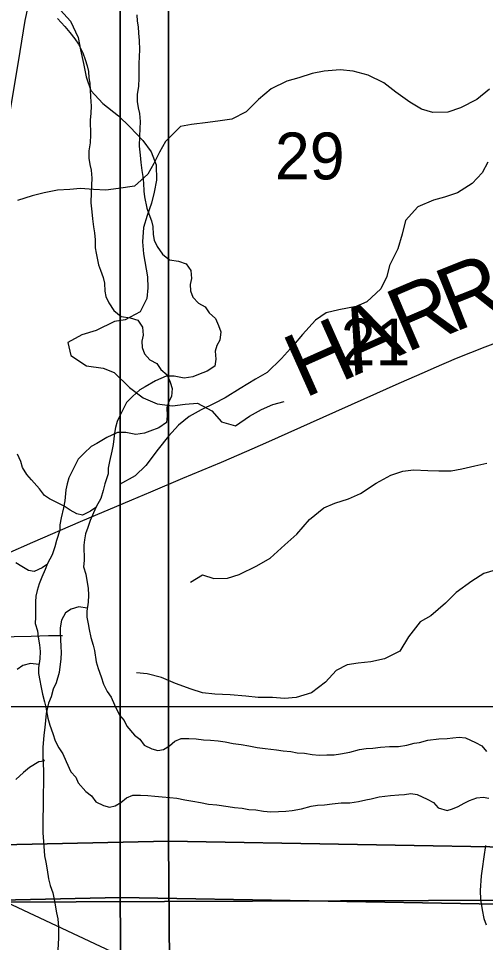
# Model space of a CAD drawing. Extents: x -21.1 to 50.3, y -4.9 to 22.1.
# Drawn here: x 6.702 to 7.119, y 17.924 to 18.75 of the extents above; entities that cross this region are included whole.
import ezdxf

# ---------------------------------------------------------------- set-up
doc = ezdxf.new("R2010")
doc.units = 0
for name, color, linetype in [('GM_X_County_Road', 7, 'Continuous'), ('GM_X_County_Road_Text', 7, 'Continuous'), ('GM_X_Minor_River', 7, 'Continuous'), ('GM_X_Section', 7, 'Continuous'), ('GM_X_Section_Text', 7, 'Continuous'), ('GM_X_State_Route', 7, 'Continuous'), ('GM_X_Township_Road', 7, 'Continuous'), ('GM_X_US_Route', 7, 'Continuous')]:
    doc.layers.add(name, color=color, linetype=linetype)

msp = doc.modelspace()

# ---------------------------------------------------------------- linework, layer by layer
at = {"layer": 'GM_X_County_Road'}
msp.add_lwpolyline([(6.63968, 18.25009), (6.66303, 18.25933), (6.69153, 18.27155), (6.71423, 18.28163), (6.757, 18.30013), (6.80279, 18.31948), (6.81999, 18.32663), (6.8486, 18.33872), (6.88295, 18.35317), (6.90578, 18.36293), (6.9228, 18.37051), (6.97384, 18.39325), (7.01069, 18.40976), (7.04193, 18.42358), (7.06465, 18.43358), (7.07317, 18.43726), (7.09306, 18.44591), (7.11896, 18.45621), (7.15361, 18.46927)], dxfattribs=at)
at = {"layer": 'GM_X_Minor_River'}
for points in [[(6.73913, 18.75705), (6.74814, 18.74709), (6.75482, 18.73258), (6.75699, 18.72154), (6.75952, 18.70936), (6.76205, 18.69756), (6.7661, 18.68537), (6.77699, 18.67348), (6.79092, 18.6627), (6.80107, 18.65272), (6.81271, 18.64045), (6.8202, 18.6305), (6.82463, 18.61868), (6.82487, 18.605), (6.82286, 18.59438), (6.82049, 18.58453), (6.81658, 18.57356), (6.81343, 18.56295), (6.81254, 18.55005), (6.81319, 18.5394), (6.81677, 18.51885), (6.81705, 18.50897), (6.81619, 18.49949), (6.81037, 18.48739), (6.79701, 18.48031), (6.78751, 18.47889), (6.7711, 18.4707), (6.75816, 18.46703), (6.74556, 18.45994), (6.74847, 18.44851), (6.76242, 18.43926), (6.77721, 18.43721), (6.78704, 18.43331), (6.80094, 18.41987), (6.813, 18.41064), (6.82547, 18.40519), (6.83912, 18.40353), (6.85052, 18.40494), (6.86154, 18.40596), (6.87437, 18.399), (6.883, 18.38903), (6.89549, 18.38549), (6.90811, 18.39409), (6.9188, 18.40006), (6.92909, 18.40452), (6.93899, 18.40746)], [(6.80728, 18.75281), (6.80769, 18.74711), (6.80848, 18.74218), (6.8089, 18.73648), (6.80931, 18.73002), (6.80974, 18.72167), (6.80939, 18.71559), (6.80905, 18.70913), (6.80912, 18.69621), (6.80878, 18.68899), (6.80768, 18.68177), (6.80772, 18.67531), (6.80851, 18.66962), (6.80968, 18.66468), (6.81048, 18.65747), (6.80979, 18.64455), (6.80946, 18.63543), (6.81027, 18.62746), (6.81106, 18.62101), (6.81186, 18.61379), (6.81265, 18.60848), (6.81345, 18.60241), (6.81349, 18.59519), (6.81428, 18.59025), (6.81624, 18.58001), (6.81817, 18.57508), (6.82049, 18.56863), (6.82166, 18.5637), (6.82208, 18.55649), (6.82287, 18.55155), (6.82557, 18.54587), (6.83017, 18.53905), (6.83667, 18.53377), (6.84467, 18.53268), (6.85154, 18.53044), (6.85576, 18.52438), (6.85618, 18.51717), (6.85507, 18.51184), (6.85548, 18.50615), (6.85741, 18.50046), (6.86239, 18.49517), (6.8685, 18.49178), (6.87196, 18.48648), (6.87769, 18.48158), (6.8804, 18.47513), (6.88233, 18.46945), (6.88161, 18.46222), (6.87897, 18.45727), (6.87748, 18.45232), (6.8779, 18.44511), (6.87717, 18.43902), (6.87034, 18.43443), (6.86237, 18.43135), (6.85743, 18.42942), (6.84982, 18.42824), (6.84068, 18.43009), (6.83345, 18.43005), (6.82395, 18.42582), (6.81485, 18.42045), (6.80991, 18.41776), (6.80348, 18.41165), (6.79818, 18.4063), (6.79215, 18.39449), (6.7899, 18.38954), (6.7884, 18.38421), (6.78729, 18.37889), (6.7862, 18.36901), (6.7851, 18.36292), (6.78286, 18.35379), (6.78176, 18.34771), (6.78179, 18.34277), (6.77879, 18.33364), (6.7773, 18.32793), (6.77506, 18.3207), (6.77091, 18.31308), (6.76866, 18.30775), (6.76565, 18.30089), (6.7634, 18.2948), (6.76153, 18.28909), (6.76042, 18.28377), (6.76006, 18.27883), (6.76014, 18.26516), (6.75979, 18.25945), (6.76173, 18.25301), (6.76252, 18.24731), (6.7637, 18.24048), (6.76412, 18.23441), (6.76377, 18.22795), (6.76268, 18.21996), (6.76271, 18.21464), (6.76388, 18.20857), (6.76467, 18.20364), (6.76623, 18.19643)], [(6.73632, 18.74962), (6.74283, 18.74244), (6.74743, 18.73715), (6.75203, 18.73147), (6.7551, 18.72655), (6.75895, 18.71898), (6.76127, 18.71291), (6.76282, 18.70722), (6.76399, 18.70229), (6.76441, 18.69659), (6.7652, 18.69166), (6.76561, 18.68596), (6.76602, 18.67951), (6.76645, 18.67115), (6.7661, 18.66507), (6.76576, 18.65861), (6.76583, 18.6457), (6.76549, 18.63848), (6.76439, 18.63125), (6.76443, 18.62479), (6.76522, 18.6191), (6.76639, 18.61417), (6.76719, 18.60696), (6.7665, 18.59404), (6.76617, 18.58492), (6.76698, 18.57694), (6.76777, 18.57049), (6.76858, 18.56328), (6.76937, 18.55796), (6.77016, 18.55189), (6.7702, 18.54467), (6.77099, 18.53974), (6.77295, 18.52949), (6.77488, 18.52456), (6.7772, 18.51812), (6.77837, 18.51319), (6.77879, 18.50597), (6.77958, 18.50104), (6.78228, 18.49535), (6.78688, 18.48854), (6.79338, 18.48326), (6.80138, 18.48216), (6.80825, 18.47992), (6.81247, 18.47386), (6.81289, 18.46665), (6.81178, 18.46133), (6.81219, 18.45563), (6.81413, 18.44994), (6.8191, 18.44465), (6.82521, 18.44127), (6.82867, 18.43597), (6.8344, 18.43106), (6.83711, 18.42462), (6.83904, 18.41893), (6.83832, 18.41171), (6.83568, 18.40675), (6.83419, 18.40181), (6.83461, 18.39459), (6.83388, 18.38851), (6.82706, 18.38391), (6.81908, 18.38083), (6.81414, 18.3789), (6.80653, 18.37772), (6.79739, 18.37957), (6.79016, 18.37953), (6.78067, 18.3753), (6.77156, 18.36993), (6.76663, 18.36725), (6.76019, 18.36113), (6.75489, 18.35579), (6.74886, 18.34397), (6.74661, 18.33902), (6.74512, 18.3337), (6.744, 18.32837), (6.74292, 18.31849), (6.74181, 18.31241), (6.73957, 18.30328), (6.73847, 18.29719), (6.7385, 18.29225), (6.7355, 18.28312), (6.73401, 18.27741), (6.73177, 18.27018), (6.72762, 18.26256), (6.72537, 18.25723), (6.72236, 18.25038), (6.72011, 18.24429), (6.71824, 18.23858), (6.71713, 18.23325), (6.71677, 18.22832), (6.71685, 18.21464), (6.7165, 18.20894), (6.71844, 18.20249), (6.71924, 18.1968), (6.72042, 18.18997), (6.72083, 18.18389), (6.72049, 18.17743), (6.71939, 18.16945), (6.71942, 18.16413), (6.72059, 18.15806), (6.72138, 18.15312), (6.72295, 18.14591)], [(7.12269, 18.68633), (7.11131, 18.67723), (7.0969, 18.66964), (7.08553, 18.66585), (7.07188, 18.66547), (7.06203, 18.6685), (7.05142, 18.67494), (7.03891, 18.68367), (7.0283, 18.69201), (7.01428, 18.69884), (7.00064, 18.70263), (6.98927, 18.70376), (6.97486, 18.70262), (6.96425, 18.70035), (6.95212, 18.69655), (6.9415, 18.69352), (6.92747, 18.68669), (6.9161, 18.6772), (6.9051, 18.66621), (6.89221, 18.65976), (6.88197, 18.65824), (6.87098, 18.65672), (6.85619, 18.65482), (6.84633, 18.65292), (6.83306, 18.63965), (6.82775, 18.63017), (6.82243, 18.61993), (6.81712, 18.61044), (6.80537, 18.59982), (6.79096, 18.59754), (6.77959, 18.59603), (6.7686, 18.59678), (6.75685, 18.59754), (6.74737, 18.59678), (6.73638, 18.59602), (6.72463, 18.59374), (6.71363, 18.59109), (6.70074, 18.58691)], [(7.12114, 18.6211), (7.1162, 18.61162), (7.1071, 18.60213), (7.09421, 18.59379), (7.08246, 18.58999), (7.0726, 18.58734), (7.05857, 18.58127), (7.04757, 18.56913), (7.04453, 18.55699), (7.04073, 18.54372), (7.03315, 18.52892), (7.03086, 18.51906), (7.02555, 18.50806), (7.01304, 18.49631), (7.00356, 18.49213), (6.98801, 18.4891), (6.97664, 18.48644), (6.96716, 18.47999), (6.9554, 18.46709), (6.94744, 18.45761), (6.93682, 18.44585), (6.92393, 18.43333)], [(6.92393, 18.43333), (6.91331, 18.42727), (6.89966, 18.41892), (6.88639, 18.41058), (6.87653, 18.40564), (6.86477, 18.39995), (6.85416, 18.39388), (6.84468, 18.3863), (6.83557, 18.37643), (6.82647, 18.36468), (6.81547, 18.35026), (6.80599, 18.34078), (6.79196, 18.33319)], [(6.7707, 18.31258), (6.76598, 18.30925), (6.75877, 18.3058), (6.75382, 18.30691), (6.74771, 18.31029), (6.74236, 18.31368), (6.73511, 18.31744), (6.72938, 18.32045), (6.72479, 18.32346), (6.7202, 18.32914), (6.7133, 18.33745), (6.70909, 18.34199), (6.70524, 18.34843), (6.70369, 18.35374), (6.70061, 18.36018)], [(6.85522, 18.24597), (6.86621, 18.25242), (6.87607, 18.24901), (6.88857, 18.24939), (6.89881, 18.2528), (6.91474, 18.26039), (6.92649, 18.26722), (6.93976, 18.27935), (6.95038, 18.28884), (6.96176, 18.30173), (6.97465, 18.31235), (6.98451, 18.31653), (6.99664, 18.32032), (7.00726, 18.32525), (7.02129, 18.33436), (7.03456, 18.34156), (7.04518, 18.34498), (7.05465, 18.34612), (7.06754, 18.34574), (7.0774, 18.34536), (7.08839, 18.34536), (7.09786, 18.34726), (7.10962, 18.34992), (7.12023, 18.35219)], [(6.72741, 18.26206), (6.7227, 18.25874), (6.71548, 18.25528), (6.71053, 18.25639), (6.70442, 18.25978), (6.69907, 18.26317)], [(7.12776, 18.25662), (7.11753, 18.25358), (7.10691, 18.24676), (7.09288, 18.23651), (7.0834, 18.22703), (7.07012, 18.21565), (7.06065, 18.21034), (7.0504, 18.19706), (7.04244, 18.18417), (7.02879, 18.17734), (7.01665, 18.17469), (7.00528, 18.17354), (6.99543, 18.17203), (6.98557, 18.16709), (6.97609, 18.15647), (6.96357, 18.14699), (6.94992, 18.14282), (6.93931, 18.14206), (6.9287, 18.14282), (6.91581, 18.14281), (6.90482, 18.14395)], [(6.76306, 18.22273), (6.75542, 18.22372), (6.74858, 18.22178), (6.74365, 18.21834), (6.73988, 18.21186), (6.73878, 18.20502), (6.73881, 18.20008), (6.73922, 18.19476), (6.73925, 18.1883), (6.73967, 18.18299), (6.73932, 18.17729), (6.73786, 18.16513), (6.73525, 18.15599), (6.73261, 18.15028), (6.73075, 18.14343), (6.7285, 18.13772), (6.72626, 18.12859), (6.72519, 18.11605), (6.72409, 18.10921), (6.72339, 18.09818), (6.72344, 18.08907), (6.72389, 18.07767), (6.72396, 18.06476), (6.72361, 18.0583), (6.7237, 18.04234), (6.72335, 18.0374), (6.72339, 18.03095), (6.72344, 18.02183), (6.72386, 18.01423), (6.72469, 18.00132), (6.72587, 17.99563), (6.72705, 17.9888), (6.72823, 17.98083), (6.72979, 17.97476), (6.73211, 17.96831), (6.73367, 17.96073), (6.73564, 17.95048), (6.73681, 17.94517), (6.73723, 17.93757), (6.73728, 17.92807), (6.73658, 17.91705)], [(6.76623, 18.19643), (6.76818, 18.1896), (6.76935, 18.18467), (6.77092, 18.1748), (6.77286, 18.16873), (6.77557, 18.16115), (6.77751, 18.15471), (6.78097, 18.14827), (6.78442, 18.14297), (6.78751, 18.13615), (6.79174, 18.12705), (6.79596, 18.12214), (6.79827, 18.11721), (6.80517, 18.10927), (6.81014, 18.1055), (6.81397, 18.1002), (6.82084, 18.09682), (6.82618, 18.09533), (6.83112, 18.0965), (6.83643, 18.09957), (6.84136, 18.10377), (6.84706, 18.10608), (6.85391, 18.10612), (6.86038, 18.10577), (6.86685, 18.10505), (6.87333, 18.10471), (6.88018, 18.10398), (6.88628, 18.10326), (6.89352, 18.10178), (6.90076, 18.10068), (6.90761, 18.09958), (6.91485, 18.0981), (6.92209, 18.09738), (6.93238, 18.09591), (6.93809, 18.09519), (6.94495, 18.09446), (6.95066, 18.09335), (6.95714, 18.09301), (6.96399, 18.09191), (6.97047, 18.09118), (6.97732, 18.0916), (6.98379, 18.09164), (6.98949, 18.09243), (6.99786, 18.09399), (7.0066, 18.09632), (7.01231, 18.09711), (7.01839, 18.09753), (7.02524, 18.09832), (7.03323, 18.09913), (7.04122, 18.09917), (7.04883, 18.10035), (7.05529, 18.10191), (7.06024, 18.10269), (7.06746, 18.10463), (7.07735, 18.10583), (7.08496, 18.10625), (7.0899, 18.10665), (7.09561, 18.10745), (7.10132, 18.10672), (7.1101, 18.10259), (7.11583, 18.09958), (7.12004, 18.09466)], [(6.71977, 18.17222), (6.71213, 18.17321), (6.70529, 18.17127), (6.70037, 18.16782)], [(6.90482, 18.14395), (6.89079, 18.14509), (6.87715, 18.14584), (6.86615, 18.14698), (6.85592, 18.15039), (6.8419, 18.15532), (6.82939, 18.16063), (6.81651, 18.16404), (6.80703, 18.1648)], [(6.72295, 18.14591), (6.72489, 18.13909), (6.72606, 18.13415), (6.72763, 18.12429), (6.72957, 18.11822), (6.73228, 18.11064), (6.73422, 18.10419), (6.73768, 18.09775), (6.74113, 18.09245), (6.74422, 18.08563), (6.74845, 18.07654), (6.75267, 18.07162), (6.75498, 18.06669), (6.76188, 18.05875), (6.76685, 18.05498), (6.77068, 18.04968), (6.77755, 18.04631), (6.78289, 18.04481), (6.78783, 18.04598), (6.79314, 18.04905), (6.79807, 18.05326), (6.80377, 18.05557), (6.81062, 18.0556), (6.81709, 18.05526), (6.82356, 18.05454), (6.83004, 18.05419), (6.83689, 18.05347), (6.84299, 18.05274), (6.85023, 18.05126), (6.85747, 18.05016), (6.86433, 18.04906), (6.87156, 18.04758), (6.8788, 18.04686), (6.88909, 18.0454), (6.8948, 18.04467), (6.90166, 18.04395), (6.90737, 18.04284), (6.91385, 18.0425), (6.9207, 18.04139), (6.92718, 18.04067), (6.93403, 18.04109), (6.9405, 18.04112), (6.9462, 18.04191), (6.95457, 18.04348), (6.96331, 18.04581), (6.96902, 18.0466), (6.9751, 18.04701), (6.98195, 18.04781), (6.98994, 18.04861), (6.99793, 18.04865), (7.00554, 18.04983), (7.012, 18.05139), (7.01695, 18.05218), (7.02417, 18.05412), (7.03406, 18.05531), (7.04167, 18.05573), (7.04661, 18.05614), (7.05232, 18.05693), (7.05803, 18.0562), (7.06681, 18.05207), (7.07254, 18.04906), (7.07675, 18.04415), (7.08476, 18.04191), (7.0897, 18.04346), (7.09464, 18.04539), (7.09995, 18.04845), (7.10488, 18.05076), (7.11134, 18.05307), (7.11705, 18.05386), (7.122, 18.05275)], [(6.72351, 18.08732), (6.7246, 18.08603), (6.71966, 18.08525), (6.71131, 18.08027), (6.70601, 18.07568), (6.69919, 18.06956)], [(7.11919, 18.01057), (7.11773, 18.00031), (7.11626, 17.98966), (7.11516, 17.98358), (7.11447, 17.97028), (7.11451, 17.9623), (7.11609, 17.95319), (7.11765, 17.94522), (7.11959, 17.93954)]]:
    msp.add_lwpolyline(points, dxfattribs=at)
at = {"layer": 'GM_X_Section'}
for points in [[(6.46467, 19.14528), (7.45853, 19.14217), (7.46215, 18.13462), (6.46827, 18.13471)], [(6.88772, 19.01332), (7.83142, 19.02525), (7.84977, 17.99671), (6.83569, 18.01448), (6.83581, 19.01172)], [(6.83581, 19.01172), (6.83569, 18.01448), (5.81893, 17.99203), (5.82494, 19.00715), (5.8818, 19.00728)], [(7.5274, 18.98311), (7.54061, 17.96333), (6.51666, 17.95921), (6.50457, 18.98884)], [(6.84443, 18.96281), (7.78814, 18.97473), (7.80649, 17.9462), (6.7924, 17.96396), (6.79252, 18.9612)], [(6.79252, 18.9612), (6.7924, 17.96396), (5.77564, 17.94152), (5.78166, 18.95663), (5.83851, 18.95676)], [(6.46827, 18.13471), (7.46215, 18.13462), (7.47526, 17.13233), (7.40705, 17.13199), (6.47301, 17.12604)], [(5.81893, 17.99203), (6.83569, 18.01448), (6.84408, 16.99761), (5.83147, 16.97938)], [(6.83569, 18.01448), (7.84977, 17.99671), (7.85852, 16.9825), (7.38497, 16.99642), (6.84408, 16.99761)], [(5.77564, 17.94152), (6.7924, 17.96396), (6.8008, 16.94709), (5.78818, 16.92886)], [(7.54061, 17.96333), (7.56617, 16.93816), (6.54146, 16.94121), (6.51666, 17.95921)], [(6.7924, 17.96396), (7.80649, 17.9462), (7.81523, 16.93198), (7.34169, 16.9459), (6.8008, 16.94709)]]:
    msp.add_lwpolyline(points, close=True, dxfattribs=at)
at = {"layer": 'GM_X_State_Route'}
msp.add_lwpolyline([(6.46026, 18.21378), (6.46089, 18.21456), (6.52646, 18.2972), (6.5903, 18.37724), (6.63115, 18.4281), (6.64196, 18.44303), (6.64623, 18.4501), (6.6498, 18.45635), (6.65299, 18.46275), (6.65637, 18.47034), (6.66162, 18.48504), (6.66562, 18.49982), (6.66991, 18.52081), (6.68561, 18.616), (6.70299, 18.72018), (6.70755, 18.74782), (6.71025, 18.75988)], dxfattribs=at)
at = {"layer": 'GM_X_Township_Road'}
msp.add_lwpolyline([(6.63968, 18.25009), (6.64756, 18.22647), (6.65111, 18.21482), (6.65208, 18.21189), (6.6546, 18.20624), (6.65623, 18.20363), (6.6583, 18.20133), (6.66079, 18.19952), (6.66359, 18.19824), (6.66658, 18.19748), (6.66966, 18.19715), (6.68206, 18.19708), (6.713, 18.19768), (6.72846, 18.19815), (6.73775, 18.19815), (6.74084, 18.1981)], dxfattribs=at)
at = {"layer": 'GM_X_US_Route'}
msp.add_lwpolyline([(6.42119, 18.08703), (6.52705, 18.03708), (6.5974, 18.00391), (6.65083, 17.97888), (6.69589, 17.9576), (6.83344, 17.89297), (6.91234, 17.85587), (7.03858, 17.79596), (7.11094, 17.75966), (7.16049, 17.73364)], dxfattribs=at)

# ---------------------------------------------------------------- texts
at = {"layer": 'GM_X_County_Road_Text'}
for s, rotation, p in [('R', 21.75937, (7.09068, 18.46885)), ('R', 23.15759, (7.04811, 18.45064)), ('A', 24.06198, (7.00267, 18.43034)), ('H', 24.09952, (6.95704, 18.40993))]:
    msp.add_text(s, height=0.05682, rotation=rotation, dxfattribs=at).set_placement(p)
at = {"layer": 'GM_X_Section_Text'}
for s, p in [('29', (6.93086, 18.60581)), ('21', (6.9897, 18.43963))]:
    msp.add_text(s, height=0.041856, rotation=0.00001, dxfattribs=at).set_placement(p)

doc.saveas('drawing.dxf')
